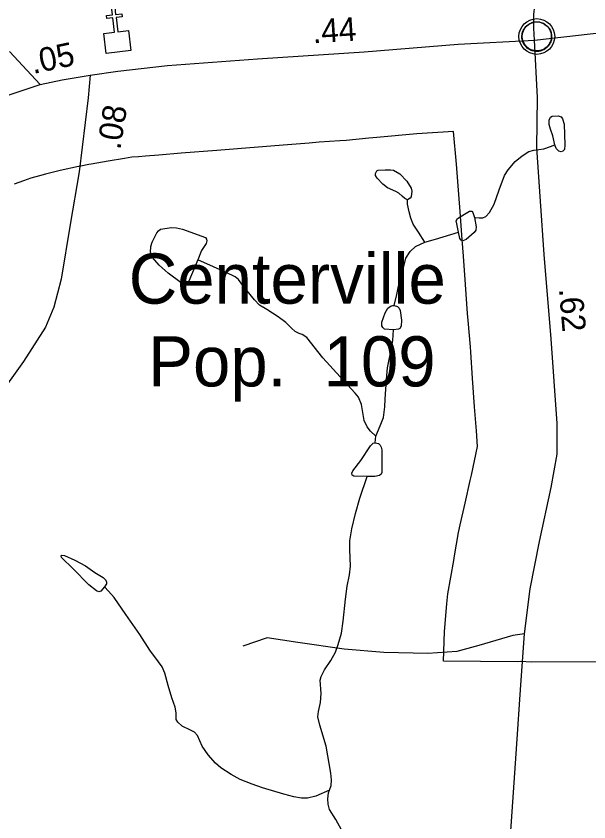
# Model space of a CAD drawing. Extents: x 2126262 to 2293712, y 749403 to 919119.
# Drawn here: x 2261302 to 2264325, y 883794 to 888052 of the extents above; entities that cross this region are included whole.
import ezdxf

# ---------------------------------------------------------------- set-up
doc = ezdxf.new("R2010")
doc.units = 0
for name, color, linetype in [('Exist Boundary Political City Limit New', 7, 'Continuous'), ('Exist Civil Demographics City Label', 7, 'Continuous'), ('Exist Civil Demographics Community CELL', 7, 'Continuous'), ('Exist Cultural Church CELL', 7, 'Continuous'), ('Exist Hydrographic Misc Water Feature', 7, 'Continuous'), ('Exist Hydrographic Pond Under 1500 Sq Ft', 7, 'Continuous'), ('Exist Road Non-System Type 51', 7, 'Continuous'), ('Exist Road Primary NC Attributed', 7, 'Continuous'), ('Exist Road Primary NC Service Mileage Hundredths English Label', 7, 'Continuous'), ('Exist Road Secondary Mileage Hundredths English Label', 7, 'Continuous'), ('Exist Road Secondary Type 51 Attributed', 7, 'Continuous'), ('Map Preparation Boundary City Limit Buffer Line', 7, 'Continuous')]:
    doc.layers.add(name, color=color, linetype=linetype)

msp = doc.modelspace()

# ---------------------------------------------------------------- linework, layer by layer
at = {"layer": 'Exist Boundary Political City Limit New'}
for points in [[(2264023.8, 884638.9), (2263962.8, 884641), (2263949.2, 884640.5), (2263557.5, 884642.8), (2263562.8, 884799.8), (2263576, 884946.8), (2263581, 885000), (2263611.5, 885175.8), (2263615.8, 885199.4), (2263637.2, 885322.8), (2263646.2, 885363.2), (2263671.5, 885477.8), (2263699, 885598.1), (2263705.5, 885626.9), (2263737.5, 885777.9), (2263732, 885861.3), (2263721.2, 885988.2), (2263710.5, 886139.1), (2263701.2, 886276.5), (2263699.5, 886304.1), (2263688, 886444.2), (2263685, 886480.6), (2263673.8, 886633.8), (2263663.5, 886783.4), (2263656.2, 886872), (2263650.5, 886943.1), (2263645, 887019.2), (2263638.5, 887109.3), (2263625.8, 887270.1), (2263610.5, 887443.2), (2263417.8, 887429.7), (2263205.8, 887410.7), (2263164, 887406.8), (2263044, 887395.5), (2263011.2, 887393.1), (2262902, 887385.3), (2262848, 887380.9), (2262734.2, 887371.5), (2262579.5, 887360.1), (2262361.5, 887341.7), (2262172.8, 887327.3), (2262055, 887317.7), (2261985.5, 887312.9), (2261947, 887309.3), (2261912.5, 887306.1), (2261874, 887299.3), (2261787.5, 887285.5), (2261698.2, 887269.7), (2261685.8, 887267.4), (2261643.8, 887259.5), (2261622.2, 887255.1), (2261599.8, 887250.5), (2261565.5, 887242.7), (2261528, 887234.7), (2261492, 887224.9), (2261457, 887216.9), (2261425.8, 887207.9), (2261380.2, 887195.1), (2261340.2, 887181.8), (2261292.2, 887163.9)], [(2264452, 884640.5), (2264023.8, 884638.9)]]:
    msp.add_lwpolyline(points, dxfattribs=at)
at = {"layer": 'Exist Civil Demographics Community CELL'}
msp.add_lwpolyline([(2263972.7, 887956.8), (2263973.7, 887962.4), (2263975.5, 887969), (2263978.4, 887976.2), (2263981.4, 887981.9), (2263984.7, 887987.7), (2263988.4, 887992.8), (2263992.4, 887997.2), (2263997, 888001.8), (2264002.5, 888006.4), (2264008, 888010), (2264012.8, 888012.9), (2264017.9, 888015.3), (2264023.4, 888017.6), (2264029, 888019.5), (2264033.3, 888020.6), (2264038.2, 888021.3), (2264042.3, 888022.1), (2264048.7, 888022.3), (2264053.1, 888022.2), (2264058.8, 888022), (2264063.7, 888021.2), (2264068.6, 888020.2), (2264073.6, 888018.8), (2264078.7, 888016.9), (2264085.4, 888014), (2264091.7, 888010.5), (2264096.7, 888006.9), (2264101.9, 888002.9), (2264105.2, 887999.8), (2264109.3, 887995.4), (2264113.2, 887990.7), (2264116.3, 887986.1), (2264119.4, 887981.1), (2264121.8, 887975.9), (2264123.9, 887970.9), (2264125.4, 887965.9), (2264126.7, 887961.3), (2264127.8, 887955.3), (2264128.4, 887950.6), (2264128.7, 887944.6), (2264128.5, 887938.8), (2264127.9, 887933.1), (2264127, 887927.6), (2264125.4, 887921.5), (2264123.5, 887915.6), (2264121.2, 887910.6), (2264118, 887904.6), (2264114.7, 887899.2), (2264111.3, 887894.5), (2264107.1, 887889.8), (2264101.8, 887884.8), (2264096.8, 887880.7), (2264091.8, 887877.3), (2264087.4, 887874.8), (2264080.6, 887871.5), (2264073.5, 887868.8), (2264067.5, 887867.4), (2264060.9, 887866), (2264056.5, 887865.6), (2264052, 887865.3), (2264046.4, 887865.3), (2264042.1, 887865.7), (2264036.5, 887866.5), (2264030.6, 887867.8), (2264026, 887869.1), (2264020.8, 887871), (2264016.2, 887872.9), (2264012.3, 887875.2), (2264005.5, 887879.2), (2263999.9, 887883.5), (2263995, 887888), (2263990.6, 887892.9), (2263987.4, 887896.8), (2263984.4, 887901), (2263980.3, 887908.1), (2263978.6, 887911.7), (2263976.9, 887915.7), (2263974.3, 887923.9), (2263972.7, 887930.9), (2263972.1, 887936.1), (2263971.7, 887942.4), (2263971.7, 887947.1), (2263972.2, 887953.6)], close=True, dxfattribs=at)
for centre, radius in [((2264050.4, 887944.4), 94.3), ((2264050.1, 887944.7), 76.7)]:
    msp.add_circle(centre, radius, dxfattribs=at)
at = {"layer": 'Exist Cultural Church CELL'}
msp.add_lwpolyline([(2261765.4, 887961.1), (2261821.9, 887967.8), (2261813.1, 888043.4), (2261781.3, 888039.7), (2261779.4, 888055.6), (2261811.2, 888059.3), (2261804.3, 888119), (2261820.2, 888120.9), (2261827.1, 888061.1), (2261858.9, 888064.8), (2261860.8, 888049), (2261829, 888045.3), (2261837.8, 887969.6), (2261895.1, 887976.2), (2261907.4, 887870.5), (2261777.7, 887855.3)], close=True, dxfattribs=at)
at = {"layer": 'Exist Hydrographic Misc Water Feature'}
msp.add_line((2263197.2, 885797.4), (2263200.5, 885832.1), dxfattribs=at)
for points in [[(2263722.1, 886988.6), (2263745.8, 886986.4), (2263765.6, 886986.4), (2263781, 886994.1), (2263800.8, 887015.1), (2263825, 887059.1), (2263851.4, 887133.9), (2263880, 887209.9), (2263899.8, 887240.7), (2263936.1, 887283.2), (2263972.4, 887314), (2264008.7, 887337.1), (2264034, 887343.7), (2264087.9, 887351.4), (2264122, 887362.4), (2264146.2, 887371.2)], [(2263459.5, 886858.1), (2263425.4, 886909.8), (2263397.9, 886952.8), (2263384.7, 886984.7), (2263375.9, 887017.7), (2263368.2, 887058.4), (2263367.1, 887081.5)], [(2263459.5, 886858.1), (2263515.6, 886873.5), (2263637.7, 886909.8)], [(2263296.7, 886522.9), (2263311, 886581.2), (2263319.8, 886625.2), (2263342.9, 886707.8), (2263358.3, 886772.3), (2263381.4, 886807.5), (2263410, 886833.9), (2263459.5, 886858.1)], [(2263200.5, 885832.1), (2263171.9, 885859.6), (2263155.4, 885882.7), (2263138.9, 885915.7), (2263125.7, 885999.4), (2263109.2, 886039), (2263091.6, 886059.9), (2263012.4, 886146.9), (2262921.1, 886245.9), (2262835.9, 886353.1), (2262811.7, 886369.6), (2262796.3, 886375.1), (2262775.4, 886385), (2262754.5, 886402.7), (2262724.8, 886433.5), (2262685.2, 886463.2), (2262624.7, 886501.7), (2262586.2, 886524.8), (2262559.8, 886553.4), (2262499.3, 886628.3), (2262475.1, 886660.8), (2262457.5, 886675.1), (2262410.2, 886698.2), (2262344.2, 886726.8), (2262261.7, 886764.2)], [(2263200.5, 885832.1), (2263224.1, 885886.8), (2263240.6, 885930.8), (2263248.3, 885988), (2263250.5, 886027.7), (2263256, 886132.7), (2263262.6, 886193.2), (2263282.4, 886297.8), (2263290.1, 886337.4), (2263294.5, 886394.6)], [(2262956.7, 883962), (2262884.6, 883930.5), (2262839.5, 883919.5), (2262807.6, 883919.5), (2262766.9, 883926.1), (2262714.1, 883940.4), (2262601.9, 883974.5), (2262548.6, 883994.3), (2262484.8, 884018.6), (2262436.4, 884045), (2262382.5, 884080.2), (2262355, 884105.5), (2262315.4, 884148.9), (2262284.6, 884195.1), (2262259.3, 884251.2), (2262243.9, 884268.8), (2262223, 884279.8), (2262179, 884299.7), (2262154.8, 884321.7), (2262147.1, 884334.9), (2262146, 884371.2), (2262140.5, 884400.9), (2262122.9, 884450.4), (2262104.2, 884514.7), (2262086.6, 884580.8), (2262072.3, 884613.8), (2262052.5, 884640.2), (2262007.8, 884701.8), (2261955, 884784.4), (2261880.2, 884890.7), (2261818.6, 884979.9), (2261790, 885012.9), (2261768, 885036)], [(2263019.4, 883752.9), (2262989.7, 883806.8), (2262956.7, 883859.6), (2262949, 883888.2), (2262946.8, 883915.7), (2262950.1, 883947.7), (2262956.7, 883962)]]:
    msp.add_lwpolyline(points, dxfattribs=at)
at = {"layer": 'Exist Hydrographic Pond Under 1500 Sq Ft'}
for points in [[(2264146.2, 887371.2), (2264135.2, 887419.7), (2264122, 887454.9), (2264115.4, 887480.2), (2264115.4, 887502.2), (2264122, 887518.7), (2264130.8, 887524.2), (2264163.8, 887525.3), (2264178.1, 887519.8), (2264185.8, 887508.8), (2264194.6, 887481.3), (2264199, 887372.3), (2264196.8, 887347), (2264186.9, 887338.2), (2264178.1, 887334.9), (2264167.1, 887339.3), (2264152.8, 887352.5)], [(2263367.1, 887081.5), (2263353.6, 887088.8), (2263340.4, 887100.9), (2263322.8, 887117.4), (2263306.3, 887125.1), (2263262.3, 887144.9), (2263237, 887163.6), (2263207.3, 887196.7), (2263199.6, 887209.9), (2263198.5, 887220.9), (2263206.2, 887235.2), (2263212.8, 887238.5), (2263250.2, 887239.6), (2263277.7, 887240.7), (2263293.1, 887237.4), (2263327.2, 887218.7), (2263363.5, 887179.1), (2263387.7, 887142.7), (2263389.9, 887127.3), (2263387.7, 887097.6), (2263381.1, 887089.9)], [(2262261.7, 886764.2), (2262213.7, 886650.9), (2262199.4, 886636.5), (2262187.3, 886636.5), (2262173, 886643.1), (2262103.7, 886693.8), (2262056.4, 886735.6), (2262021.2, 886777.4), (2262010.2, 886804.9), (2262012.4, 886834.7), (2262019, 886857.8), (2262044.3, 886906.2), (2262053.1, 886918.3), (2262064.1, 886926), (2262122.4, 886934.8), (2262147.7, 886933.7), (2262179.6, 886926), (2262301.7, 886882), (2262307.2, 886873.2), (2262308.3, 886864.4), (2262305, 886851.2), (2262280.8, 886813.7)], [(2261768, 885036), (2261748.6, 885014), (2261737.6, 885009.6), (2261725.5, 885015.1), (2261685.9, 885047), (2261602.3, 885131.7), (2261541.8, 885191.2), (2261539.6, 885198.9), (2261542.9, 885203.3), (2261557.2, 885201.1), (2261612.2, 885176.9), (2261667.2, 885148.2), (2261716.7, 885113), (2261760.7, 885085.5), (2261775, 885071.2), (2261779.4, 885061.3), (2261779.4, 885051.4)]]:
    msp.add_lwpolyline(points, close=True, dxfattribs=at)
for points in [[(2263637.7, 886909.8), (2263627.5, 886954.5), (2263624.2, 886971), (2263631.9, 886982), (2263668.2, 887006.3), (2263694.6, 887020.6), (2263706.7, 887020.6), (2263712.2, 887014), (2263722.1, 886988.6)], [(2263722.1, 886988.6), (2263730.9, 886938), (2263728.7, 886921.5), (2263718.8, 886908.3), (2263677, 886870.9), (2263660.5, 886864.3), (2263651.7, 886867.6), (2263644, 886876.4), (2263637.7, 886909.8)], [(2263294.5, 886394.6), (2263246.1, 886398.5), (2263237.3, 886407.3), (2263232.9, 886415), (2263231.8, 886434.8), (2263249.4, 886484.3), (2263263.7, 886509.6), (2263281.3, 886521.7), (2263289, 886522.9), (2263296.7, 886522.9)], [(2263296.7, 886522.9), (2263314.3, 886518.4), (2263324.2, 886509.6), (2263328.6, 886496.4), (2263335.2, 886445.8), (2263334.1, 886413.9), (2263327.5, 886401.8), (2263320.9, 886397.4), (2263294.5, 886394.6)], [(2263154.3, 885620.2), (2263083.9, 885621.3), (2263075.1, 885626.8), (2263074, 885636.7), (2263079.5, 885649.9), (2263121.3, 885703.9), (2263173, 885780.9), (2263187.3, 885795.2), (2263197.2, 885797.4)], [(2263197.2, 885797.4), (2263214.8, 885794.1), (2263223.6, 885785.3), (2263229.1, 885774.3), (2263232.4, 885760), (2263232.4, 885684), (2263232.4, 885640), (2263229.1, 885632.3), (2263220.3, 885624.6), (2263196.1, 885620.2), (2263154.3, 885620.2)], [(2262956.7, 883962), (2262964, 883986), (2262966.2, 884016.8), (2262962.9, 884052), (2262937.6, 884194), (2262904.6, 884305.7), (2262894.7, 884348.6), (2262898, 884378.4), (2262909, 884425.7), (2262912.3, 884471.9), (2262906.8, 884543.5), (2262912.3, 884563.3), (2262929.9, 884597.4), (2262962.9, 884646.4), (2262988.2, 884691.5), (2263001.4, 884731.1), (2263019, 884791.6), (2263028.9, 884855.5), (2263039.9, 884970.4), (2263048.7, 885039.7), (2263060.8, 885099.2), (2263067.4, 885145.4), (2263064.1, 885233.4), (2263064.1, 885278.6), (2263074, 885342.4), (2263093.8, 885423.2), (2263116.9, 885505.7), (2263154.3, 885620.2)]]:
    msp.add_lwpolyline(points, dxfattribs=at)
at = {"layer": 'Exist Road Non-System Type 51'}
msp.add_lwpolyline([(2263985.2, 884787.9), (2263923.4, 884778.8), (2263744.9, 884725.7), (2263627.7, 884695), (2263474.3, 884683.8), (2263242.8, 884689.4), (2263033.6, 884706.2), (2262788.2, 884742.5), (2262626.4, 884767.6), (2262498.1, 884722.9)], dxfattribs=at)
at = {"layer": 'Exist Road Primary NC Attributed'}
for points in [[(2264038.9, 887925.5), (2264034.2, 887989.3), (2264034.2, 888060.2), (2264044.7, 888154.3), (2264062.6, 888253.1), (2264135, 888472.5), (2264237.7, 888766.6), (2264314.7, 888997.7), (2264337.3, 889081), (2264352.1, 889147.1), (2264364.5, 889222.6), (2264368.4, 889305.8), (2264368.4, 889363.4), (2264361.8, 889461.5), (2264339.8, 889575.6), (2264298, 889810.8), (2264253.9, 890016.8), (2264199.2, 890308.3), (2264185.3, 890433.9), (2264204.9, 890984.6)], [(2264038.9, 887925.5), (2264486.7, 887976.2), (2264743.9, 887995.7), (2265087, 887995.7), (2265606.2, 887967.9), (2265996.7, 887942.8), (2266523.8, 887919), (2267005.7, 887899.5), (2267339.5, 887908), (2267610, 887930.3), (2268117.6, 888014.1), (2268863.9, 888134), (2269268.3, 888194.2), (2269870.7, 888283.5), (2270549.9, 888389.1), (2271636.4, 888539.5), (2272023.1, 888607.1)], [(2261691.7, 887740.1), (2261838.1, 887761), (2262100.3, 887790.3), (2262576.4, 887826.6), (2263139.8, 887862.9), (2263635.1, 887904.6), (2264038.9, 887925.5)], [(2263867.6, 883096.9), (2263917.8, 883822.7), (2263942.9, 884180), (2263965.2, 884517.8), (2263985.2, 884787.9), (2264016.1, 885025.2), (2264065, 885276.5), (2264126.3, 885561.2), (2264157, 885737.1), (2264157, 885899), (2264126.4, 886346.8), (2264088.7, 886792), (2264049.8, 887356.4), (2264053.7, 887621.3), (2264038.9, 887925.5)], [(2261429.4, 887690.1), (2261545.2, 887715), (2261691.7, 887740.1)], [(2258336.2, 885526.7), (2258659.5, 885804.2), (2259021.4, 886107.3), (2259294.8, 886330.6), (2259924.3, 886817.9), (2260289.7, 887091.5), (2260453.6, 887230), (2260710.2, 887394.7), (2260880.3, 887484), (2261141.8, 887595), (2261429.4, 887690.1)]]:
    msp.add_lwpolyline(points, dxfattribs=at)
at = {"layer": 'Exist Road Secondary Type 51 Attributed'}
for points in [[(2261429.4, 887690.1), (2261267.6, 887866)], [(2261691.7, 887740.1), (2261681.6, 887620.2), (2261634.9, 887228.7), (2261586.8, 886950.2), (2261540.1, 886662), (2261501, 886514), (2261456.4, 886407.9), (2261340.6, 886227.9), (2261201.2, 886035.2)]]:
    msp.add_lwpolyline(points, dxfattribs=at)
at = {"layer": 'Map Preparation Boundary City Limit Buffer Line'}
for points in [[(2264023.8, 884638.9), (2263962.8, 884641), (2263949.2, 884640.5), (2263557.5, 884642.8), (2263562.8, 884799.8), (2263576, 884946.8), (2263581, 885000), (2263611.5, 885175.8), (2263615.8, 885199.4), (2263637.2, 885322.8), (2263646.2, 885363.2), (2263671.5, 885477.8), (2263699, 885598.1), (2263705.5, 885626.9), (2263737.5, 885777.9), (2263732, 885861.3), (2263721.2, 885988.2), (2263710.5, 886139.1), (2263701.2, 886276.5), (2263699.5, 886304.1), (2263688, 886444.2), (2263685, 886480.6), (2263673.8, 886633.8), (2263663.5, 886783.4), (2263656.2, 886872), (2263650.5, 886943.1), (2263645, 887019.2), (2263638.5, 887109.3), (2263625.8, 887270.1), (2263610.5, 887443.2), (2263417.8, 887429.7), (2263205.8, 887410.7), (2263164, 887406.8), (2263044, 887395.5), (2263011.2, 887393.1), (2262902, 887385.3), (2262848, 887380.9), (2262734.2, 887371.5), (2262579.5, 887360.1), (2262361.5, 887341.7), (2262172.8, 887327.3), (2262055, 887317.7), (2261985.5, 887312.9), (2261947, 887309.3), (2261912.5, 887306.1), (2261874, 887299.3), (2261787.5, 887285.5), (2261698.2, 887269.7), (2261685.8, 887267.4), (2261643.8, 887259.5), (2261622.2, 887255.1), (2261599.8, 887250.5), (2261565.5, 887242.7), (2261528, 887234.7), (2261492, 887224.9), (2261457, 887216.9), (2261425.8, 887207.9), (2261380.2, 887195.1), (2261340.2, 887181.8), (2261292.2, 887163.9)], [(2264452, 884640.5), (2264023.8, 884638.9)]]:
    msp.add_lwpolyline(points, dxfattribs=at)

# ---------------------------------------------------------------- texts
at = {"layer": 'Exist Civil Demographics City Label'}
for s, p in [('Centerville', (2261896.2, 886532.7)), ('Pop.  109', (2261999, 886095.4))]:
    msp.add_text(s, height=265, dxfattribs=at).set_placement(p)
at = {"layer": 'Exist Road Primary NC Service Mileage Hundredths English Label'}
for s, rotation, p in [('.44', 3.6854, (2262869.1, 887908.1)), ('.05', 12.1118, (2261391.5, 887745.9)), ('.62', 274.834, (2264166.8, 886610.7))]:
    msp.add_text(s, height=125, rotation=rotation, dxfattribs=at).set_placement(p)
at = {"layer": 'Exist Road Secondary Mileage Hundredths English Label'}
msp.add_text('.08', height=125, rotation=81.015, dxfattribs=at).set_placement((2261851.7, 887342.3))

doc.saveas('drawing.dxf')
